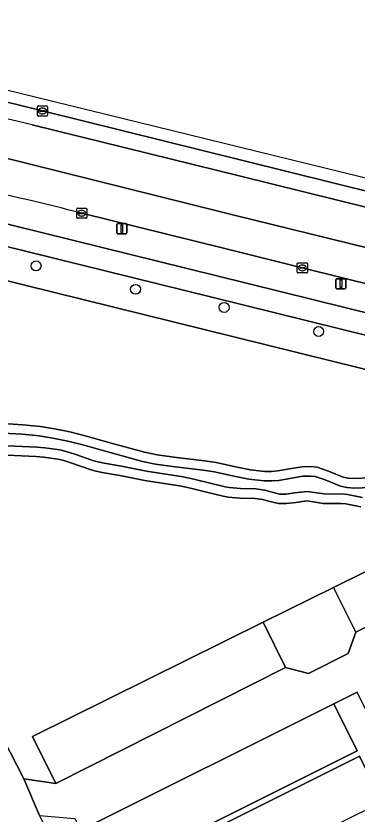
# Model space of a CAD drawing. Extents: x 162073 to 163043, y 381818 to 382561.
# Drawn here: x 162769 to 162802.7, y 382467.3 to 382546.3 of the extents above; entities that cross this region are included whole.
import ezdxf

# ---------------------------------------------------------------- set-up
doc = ezdxf.new("R2010")
doc.units = 0
for name, color, linetype in [('IMGEO_Berm_groen', 7, 'Continuous'), ('IMGEO_Berm_open', 7, 'Continuous'), ('IMGEO_Boom', 7, 'Continuous'), ('IMGEO_Fietspad_gesloten', 7, 'Continuous'), ('IMGEO_Groenvoorziening', 7, 'Continuous'), ('IMGEO_Kolk', 7, 'Continuous'), ('IMGEO_Lichtmast', 7, 'Continuous'), ('IMGEO_Loofbos', 7, 'Continuous'), ('IMGEO_Oever', 7, 'Continuous'), ('IMGEO_OVBaan_gesloten', 7, 'Continuous'), ('IMGEO_Parkeervlak_open', 7, 'Continuous'), ('IMGEO_Rijbaan_lokaal_gesloten', 7, 'Continuous'), ('IMGEO_Rijbaan_lokaal_open', 7, 'Continuous'), ('IMGEO_Voetpad_halfverhard', 7, 'Continuous'), ('IMGEO_Voetpad_open', 7, 'Continuous'), ('IMGEO_Waterloop', 7, 'Continuous')]:
    doc.layers.add(name, color=color, linetype=linetype)

msp = doc.modelspace()

# ---------------------------------------------------------------- linework, layer by layer
at = {"layer": 'IMGEO_Berm_groen'}
for points in [[(162745.813, 382531.212), (162788.84, 382520.573), (162862.039, 382502.474), (162871.996, 382500), (162966.904, 382476.419)], [(162862.702, 382505.049), (162860.724, 382505.617), (162858.601, 382506.162), (162840.91, 382510.531), (162820.058, 382515.725), (162797.292, 382521.375), (162789.482, 382523.309), (162775.461, 382526.781)]]:
    msp.add_lwpolyline(points, dxfattribs=at)
msp.add_arc((162714.613, 382291.95), 242.586, 75.47344, 80.77999, dxfattribs=at)
at = {"layer": 'IMGEO_Berm_open'}
for points in [[(162848.46, 382517.858), (162791.555, 382531.953), (162771.573, 382536.903), (162759.876, 382539.787), (162759.478, 382537.821)], [(162770.545, 382535.545), (162791.189, 382530.438), (162848.266, 382516.317), (162905.04, 382502.265), (162914.144, 382500), (162976.344, 382484.526), (162976.762, 382486.297)]]:
    msp.add_lwpolyline(points, dxfattribs=at)
msp.add_arc((162722.503, 382329.986), 211.099, 76.84528, 79.91228, dxfattribs=at)
at = {"layer": 'IMGEO_Boom'}
for centre in [(162770.949, 382521.57), (162780.789, 382519.249), (162789.561, 382517.453), (162798.92, 382515.074)]:
    msp.add_circle(centre, 0.489, dxfattribs=at)
at = {"layer": 'IMGEO_Fietspad_gesloten'}
for points in [[(162871.996, 382500), (162862.039, 382502.474), (162788.84, 382520.573), (162745.813, 382531.212)], [(162746.612, 382528.775), (162788.343, 382518.459), (162861.413, 382500.397), (162863.008, 382500), (162966.208, 382474.319)]]:
    msp.add_lwpolyline(points, dxfattribs=at)
at = {"layer": 'IMGEO_Groenvoorziening'}
msp.add_lwpolyline([(162805.278, 382474.192), (162814.464, 382478.746), (162816.73, 382474.213), (162817.364, 382474.527), (162812.536, 382484.264), (162811.872, 382483.932), (162814.193, 382479.289), (162805.023, 382474.706), (162802.717, 382479.357), (162800.406, 382478.201), (162802.712, 382473.55), (162777.705, 382461.052), (162777.961, 382460.538), (162802.967, 382473.036), (162805.214, 382468.503), (162807.529, 382469.651)], close=True, dxfattribs=at)
at = {"layer": 'IMGEO_Kolk'}
for p, q in [((162771.075, 382536.476), (162771.075, 382537.328)), ((162771.15, 382537.402), (162772.002, 382537.402)), ((162771.334, 382536.896), (162771.334, 382536.908)), ((162771.772, 382536.859), (162771.374, 382536.859)), ((162771.377, 382536.945), (162771.775, 382536.945)), ((162771.563, 382537.182), (162771.588, 382537.182)), ((162771.818, 382536.908), (162771.818, 382536.896)), ((162772.076, 382537.328), (162772.076, 382536.476)), ((162772.002, 382536.402), (162771.15, 382536.402)), ((162771.586, 382536.622), (162771.561, 382536.622)), ((162775.039, 382527.28), (162775.891, 382527.28)), ((162774.964, 382526.354), (162774.964, 382527.206)), ((162775.223, 382526.774), (162775.223, 382526.786)), ((162775.661, 382526.737), (162775.263, 382526.737)), ((162775.266, 382526.823), (162775.664, 382526.823)), ((162775.475, 382526.5), (162775.45, 382526.5)), ((162775.452, 382527.06), (162775.477, 382527.06)), ((162775.707, 382526.786), (162775.707, 382526.774)), ((162775.965, 382527.206), (162775.965, 382526.354)), ((162775.891, 382526.28), (162775.039, 382526.28)), ((162796.795, 382520.948), (162796.795, 382521.8)), ((162796.87, 382521.874), (162797.722, 382521.874)), ((162797.796, 382521.8), (162797.796, 382520.948)), ((162797.054, 382521.368), (162797.054, 382521.38)), ((162797.492, 382521.331), (162797.094, 382521.331)), ((162797.097, 382521.417), (162797.495, 382521.417)), ((162797.306, 382521.094), (162797.281, 382521.094)), ((162797.283, 382521.654), (162797.308, 382521.654)), ((162797.538, 382521.38), (162797.538, 382521.368)), ((162797.722, 382520.874), (162796.87, 382520.874))]:
    msp.add_line(p, q, dxfattribs=at)
for points in [[(162771.075, 382536.476), (162771.075, 382537.328)], [(162771.15, 382537.402), (162772.002, 382537.402)], [(162772.076, 382537.328), (162772.076, 382536.476)], [(162772.002, 382536.402), (162771.15, 382536.402)], [(162775.039, 382527.28), (162775.891, 382527.28)], [(162774.964, 382526.354), (162774.964, 382527.206)], [(162775.965, 382527.206), (162775.965, 382526.354)], [(162775.891, 382526.28), (162775.039, 382526.28)], [(162796.795, 382520.948), (162796.795, 382521.8)], [(162796.87, 382521.874), (162797.722, 382521.874)], [(162797.796, 382521.8), (162797.796, 382520.948)], [(162797.722, 382520.874), (162796.87, 382520.874)]]:
    msp.add_lwpolyline(points, dxfattribs=at)
for centre, radius, start, end in [((162771.152, 382537.326), 0.0765, 91.55205, 178.44795), ((162771.152, 382537.326), 0.0765, 91.55205, 178.44795), ((162771.374, 382536.905), 0.0403, 85.87752, 175.75265), ((162771.371, 382536.895), 0.0366, 178.93798, 274.71019), ((162771.775, 382536.902), 0.043, 264.86636, 352.45326), ((162771.779, 382536.907), 0.0386, 1.73085, 96.63898), ((162772, 382537.326), 0.0765, 1.55205, 88.44795), ((162772, 382537.326), 0.0765, 1.55205, 88.44795), ((162771.152, 382536.478), 0.0765, 181.55205, 268.44795), ((162771.152, 382536.478), 0.0765, 181.55205, 268.44795), ((162772, 382536.478), 0.0765, 271.55205, 358.44795), ((162772, 382536.478), 0.0765, 271.55205, 358.44795), ((162775.041, 382527.204), 0.0765, 91.55205, 178.44795), ((162775.041, 382527.204), 0.0765, 91.55205, 178.44795), ((162775.889, 382527.204), 0.0765, 1.55205, 88.44795), ((162775.889, 382527.204), 0.0765, 1.55205, 88.44795), ((162775.263, 382526.783), 0.0403, 85.87752, 175.75265), ((162775.26, 382526.773), 0.0366, 178.93798, 274.71019), ((162775.664, 382526.78), 0.043, 264.86636, 352.45326), ((162775.668, 382526.785), 0.0386, 1.73085, 96.63898), ((162775.041, 382526.356), 0.0765, 181.55205, 268.44795), ((162775.041, 382526.356), 0.0765, 181.55205, 268.44795), ((162775.889, 382526.356), 0.0765, 271.55205, 358.44795), ((162775.889, 382526.356), 0.0765, 271.55205, 358.44795), ((162796.872, 382521.798), 0.0765, 91.55205, 178.44795), ((162796.872, 382521.798), 0.0765, 91.55205, 178.44795), ((162797.72, 382521.798), 0.0765, 1.55205, 88.44795), ((162797.72, 382521.798), 0.0765, 1.55205, 88.44795), ((162796.872, 382520.95), 0.0765, 181.55205, 268.44795), ((162796.872, 382520.95), 0.0765, 181.55205, 268.44795), ((162797.094, 382521.377), 0.0403, 85.87752, 175.75265), ((162797.091, 382521.367), 0.0366, 178.93798, 274.71019), ((162797.495, 382521.374), 0.043, 264.86636, 352.45326), ((162797.499, 382521.379), 0.0386, 1.73085, 96.63898), ((162797.72, 382520.95), 0.0765, 271.55205, 358.44795), ((162797.72, 382520.95), 0.0765, 271.55205, 358.44795)]:
    msp.add_arc(centre, radius, start, end, dxfattribs=at)
for centre, major_axis, ratio, start_param, end_param in [((162771.562, 382536.902), (-0.387, 0.002), 0.722429, 4.712389, 7.853982), ((162771.587, 382536.902), (-0.39, 0.002), 0.717154, 1.570796, 4.712389), ((162775.451, 382526.78), (-0.387, 0.002), 0.722429, 4.712389, 7.853982), ((162775.476, 382526.78), (-0.39, 0.002), 0.717154, 1.570796, 4.712389), ((162797.282, 382521.374), (-0.387, 0.002), 0.722429, 4.712389, 7.853982), ((162797.307, 382521.374), (-0.39, 0.002), 0.717154, 1.570796, 4.712389)]:
    msp.add_ellipse(centre, major_axis=major_axis, ratio=ratio, start_param=start_param, end_param=end_param, dxfattribs=at)
at = {"layer": 'IMGEO_Lichtmast'}
for p, q in [((162779.035, 382525.756), (162779.825, 382525.756)), ((162779.825, 382525.756), (162779.035, 382525.756)), ((162778.935, 382524.856), (162778.935, 382525.656)), ((162778.935, 382525.656), (162778.935, 382524.856)), ((162779.925, 382525.656), (162779.925, 382524.856)), ((162779.925, 382524.856), (162779.925, 382525.656)), ((162779.825, 382524.756), (162779.035, 382524.756)), ((162779.035, 382524.756), (162779.825, 382524.756)), ((162800.63, 382519.401), (162800.63, 382520.201)), ((162800.63, 382520.201), (162800.63, 382519.401)), ((162800.73, 382520.301), (162801.52, 382520.301)), ((162801.52, 382520.301), (162800.73, 382520.301)), ((162801.62, 382520.201), (162801.62, 382519.401)), ((162801.62, 382519.401), (162801.62, 382520.201)), ((162801.52, 382519.301), (162800.73, 382519.301)), ((162800.73, 382519.301), (162801.52, 382519.301))]:
    msp.add_line(p, q, dxfattribs=at)
for points in [[(162779.355, 382525.631), (162779.505, 382525.631), (162779.505, 382524.881), (162779.355, 382524.881), (162779.355, 382525.631)], [(162801.05, 382520.176), (162801.2, 382520.176), (162801.2, 382519.426), (162801.05, 382519.426), (162801.05, 382520.176)]]:
    msp.add_lwpolyline(points, dxfattribs=at)
for centre, start, end in [((162779.035, 382525.656), 90, 180), ((162779.035, 382525.656), 90, 180), ((162779.825, 382525.656), 0, 90), ((162779.825, 382525.656), 360, 90), ((162779.035, 382524.856), 180, 270), ((162779.035, 382524.856), 180, 270), ((162779.825, 382524.856), 270, 0), ((162779.825, 382524.856), 270, 0), ((162800.73, 382520.201), 90, 180), ((162800.73, 382520.201), 90, 180), ((162801.52, 382520.201), 0, 90), ((162801.52, 382520.201), 360, 90), ((162800.73, 382519.401), 180, 270), ((162800.73, 382519.401), 180, 270), ((162801.52, 382519.401), 270, 0), ((162801.52, 382519.401), 270, 0)]:
    msp.add_arc(centre, 0.1, start, end, dxfattribs=at)
at = {"layer": 'IMGEO_Loofbos'}
for points in [[(162849.335, 382500), (162787.595, 382515.271), (162760.74, 382521.914), (162747.012, 382515.246), (162750.003, 382509.444), (162752.832, 382503.686), (162759.461, 382490.765), (162769.745, 382470.785), (162772.886, 382470.316), (162770.578, 382474.981), (162793.428, 382486.286), (162800.386, 382489.728), (162809.442, 382494.208)], [(162767.732, 382505.957), (162769.65, 382505.83), (162771.38, 382505.665), (162772.763, 382505.451), (162774.296, 382505.133), (162775.81, 382504.755), (162778.515, 382503.991), (162781.684, 382503.132), (162782.946, 382502.871), (162784.584, 382502.632), (162787.621, 382502.273), (162788.762, 382502.092), (162790.698, 382501.684), (162792.162, 382501.391), (162793.587, 382501.225), (162794.259, 382501.218), (162794.866, 382501.265), (162796.442, 382501.55), (162797.271, 382501.677), (162798.147, 382501.707), (162798.782, 382501.629), (162799.874, 382501.262), (162801.34, 382500.655), (162801.828, 382500.554), (162802.466, 382500.51), (162803.952, 382500.573)], [(162803.1, 382497.702), (162801.611, 382498.009), (162801.156, 382498.059), (162800.237, 382498.047), (162799.365, 382498.061), (162798.576, 382498.194), (162797.77, 382498.307), (162796.658, 382498.16), (162795.743, 382498.035), (162794.94, 382498.054), (162793.962, 382498.289), (162793.393, 382498.447), (162792.628, 382498.552), (162791.14, 382498.59), (162789.969, 382498.687), (162789.468, 382498.773), (162787.947, 382499.145), (162786.484, 382499.512), (162785.341, 382499.753), (162781.705, 382500.318), (162779.231, 382500.81), (162777.503, 382501.113), (162776.717, 382501.286), (162776.292, 382501.402), (162774.475, 382502.048), (162773.683, 382502.304), (162773.142, 382502.431), (162771.697, 382502.63), (162770.955, 382502.693), (162766.61, 382502.903)]]:
    msp.add_lwpolyline(points, dxfattribs=at)
at = {"layer": 'IMGEO_Oever'}
for points in [[(162803.952, 382500.573), (162802.466, 382500.51), (162801.828, 382500.554), (162801.34, 382500.655), (162799.874, 382501.262), (162798.782, 382501.629), (162798.147, 382501.707), (162797.271, 382501.677), (162796.442, 382501.55), (162794.866, 382501.265), (162794.259, 382501.218), (162793.587, 382501.225), (162792.162, 382501.391), (162790.698, 382501.684), (162788.762, 382502.092), (162787.621, 382502.273), (162784.584, 382502.632), (162782.946, 382502.871), (162781.684, 382503.132), (162778.515, 382503.991), (162775.81, 382504.755), (162774.296, 382505.133), (162772.763, 382505.451), (162771.38, 382505.665), (162769.65, 382505.83), (162767.732, 382505.957)], [(162767.659, 382505.024), (162769.575, 382504.897), (162771.263, 382504.736), (162772.596, 382504.53), (162774.087, 382504.22), (162775.569, 382503.85), (162778.265, 382503.089), (162781.466, 382502.221), (162782.783, 382501.949), (162784.461, 382501.704), (162787.492, 382501.346), (162788.592, 382501.171), (162790.51, 382500.767), (162792.016, 382500.466), (162793.528, 382500.29), (162794.29, 382500.282), (162794.985, 382500.335), (162796.596, 382500.627), (162797.357, 382500.744), (162798.106, 382500.769), (162798.574, 382500.712), (162799.545, 382500.385), (162801.064, 382499.757), (162801.7, 382499.625), (162802.454, 382499.573), (162803.993, 382499.638)], [(162803.257, 382498.625), (162801.757, 382498.934), (162801.202, 382498.996), (162800.238, 382498.983), (162799.451, 382498.996), (162798.719, 382499.119), (162797.773, 382499.251), (162796.533, 382499.087), (162795.69, 382498.972), (162795.062, 382498.987), (162794.197, 382499.195), (162793.583, 382499.366), (162792.704, 382499.487), (162791.19, 382499.525), (162790.087, 382499.616), (162789.658, 382499.69), (162788.172, 382500.054), (162786.694, 382500.425), (162785.509, 382500.673), (162781.868, 382501.24), (162779.404, 382501.73), (162777.684, 382502.031), (162776.941, 382502.195), (162776.572, 382502.296), (162774.775, 382502.934), (162773.934, 382503.206), (162773.313, 382503.352), (162771.8, 382503.561), (162771.017, 382503.627), (162766.656, 382503.838)], [(162766.61, 382502.903), (162770.955, 382502.693), (162771.697, 382502.63), (162773.142, 382502.431), (162773.683, 382502.304), (162774.475, 382502.048), (162776.292, 382501.402), (162776.717, 382501.286), (162777.503, 382501.113), (162779.231, 382500.81), (162781.705, 382500.318), (162785.341, 382499.753), (162786.484, 382499.512), (162787.947, 382499.145), (162789.468, 382498.773), (162789.969, 382498.687), (162791.14, 382498.59), (162792.628, 382498.552), (162793.393, 382498.447), (162793.962, 382498.289), (162794.94, 382498.054), (162795.743, 382498.035), (162796.658, 382498.16), (162797.77, 382498.307), (162798.576, 382498.194), (162799.365, 382498.061), (162800.237, 382498.047), (162801.156, 382498.059), (162801.611, 382498.009), (162803.1, 382497.702)]]:
    msp.add_lwpolyline(points, dxfattribs=at)
at = {"layer": 'IMGEO_OVBaan_gesloten'}
for points in [[(162907.764, 382491.663), (162927.634, 382486.713), (162946.54, 382482.039), (162966.405, 382477.118), (162987.266, 382471.958), (163000, 382468.787), (163005.936, 382467.312), (163006.626, 382470.32), (162915.42, 382492.961), (162901.643, 382496.451), (162894.571, 382498.563), (162879.507, 382503.523), (162870.874, 382506.646), (162850.851, 382511.79), (162790.552, 382526.577), (162767.039, 382532.455), (162755.489, 382534.694), (162742.24, 382536.416), (162726.212, 382537.278), (162711.379, 382536.956), (162698.199, 382535.67)], [(162775.461, 382526.781), (162789.482, 382523.309), (162797.292, 382521.375), (162820.058, 382515.725), (162840.91, 382510.531), (162858.601, 382506.162), (162860.724, 382505.617), (162862.702, 382505.049), (162879.447, 382500), (162882.293, 382499.142), (162901.225, 382493.475)]]:
    msp.add_lwpolyline(points, dxfattribs=at)
msp.add_arc((162714.613, 382291.95), 242.586, 75.47344, 80.77999, dxfattribs=at)
at = {"layer": 'IMGEO_Parkeervlak_open'}
for points in [[(162811.635, 382489.862), (162809.442, 382494.208), (162800.386, 382489.728), (162802.58, 382485.294)], [(162795.649, 382481.798), (162793.428, 382486.286), (162770.578, 382474.981), (162772.886, 382470.316)], [(162802.712, 382473.55), (162800.406, 382478.201), (162775.384, 382465.695), (162777.705, 382461.052)], [(162805.214, 382468.503), (162802.967, 382473.036), (162777.961, 382460.538), (162780.183, 382456.093)]]:
    msp.add_lwpolyline(points, close=True, dxfattribs=at)
at = {"layer": 'IMGEO_Rijbaan_lokaal_gesloten'}
for points in [[(163018.573, 382480.059), (162974.141, 382488.446), (162744.173, 382544.816), (162707.132, 382546.311), (162665.053, 382540.041), (162584.286, 382516.986), (162542.133, 382512.019), (162515.839, 382512.978), (162501.135, 382513.514), (162488.722, 382518.442), (162488.217, 382516.6), (162489.529, 382516.049)], [(162751.631, 382541.457), (162755.761, 382540.667), (162759.876, 382539.787), (162771.573, 382536.903), (162791.555, 382531.953), (162848.46, 382517.858), (162905.381, 382503.765), (162920.573, 382500), (162962.076, 382489.714)], [(162698.199, 382535.67), (162711.379, 382536.956), (162726.212, 382537.278), (162742.24, 382536.416), (162755.489, 382534.694), (162767.039, 382532.455), (162790.552, 382526.577), (162850.851, 382511.79), (162870.874, 382506.646)], [(162976.344, 382484.526), (162914.144, 382500), (162905.04, 382502.265), (162848.266, 382516.317), (162791.189, 382530.438), (162770.545, 382535.545)]]:
    msp.add_lwpolyline(points, dxfattribs=at)
msp.add_arc((162722.503, 382329.986), 211.099, 76.84528, 79.91228, dxfattribs=at)
at = {"layer": 'IMGEO_Rijbaan_lokaal_open'}
for points in [[(162775.965, 382446.474), (162776.121, 382446.381), (162779.818, 382448.312), (162780.603, 382448.721), (162779.979, 382449.979), (162779.485, 382450.975), (162777.545, 382454.888), (162771.269, 382467.162), (162769.745, 382470.785), (162759.461, 382490.765)], [(162811.635, 382489.862), (162802.58, 382485.294), (162801.848, 382483.201), (162797.904, 382481.221), (162795.649, 382481.798), (162772.886, 382470.316), (162769.745, 382470.785), (162771.269, 382467.162), (162774.798, 382466.867), (162775.384, 382465.695), (162800.406, 382478.201), (162802.717, 382479.357)]]:
    msp.add_lwpolyline(points, dxfattribs=at)
at = {"layer": 'IMGEO_Voetpad_halfverhard'}
msp.add_lwpolyline([(162800.386, 382489.728), (162793.428, 382486.286), (162795.649, 382481.798), (162797.904, 382481.221), (162801.848, 382483.201), (162802.58, 382485.294)], close=True, dxfattribs=at)
at = {"layer": 'IMGEO_Voetpad_open'}
for points in [[(162863.008, 382500), (162861.413, 382500.397), (162788.343, 382518.459), (162746.612, 382528.775)], [(162745.636, 382525.623), (162760.74, 382521.914), (162787.595, 382515.271), (162849.335, 382500), (162874.769, 382493.705), (162921.868, 382482.053), (162946.397, 382475.971), (162955.757, 382473.615), (162967.148, 382470.661)]]:
    msp.add_lwpolyline(points, dxfattribs=at)
at = {"layer": 'IMGEO_Waterloop'}
for points in [[(162803.993, 382499.638), (162802.454, 382499.573), (162801.7, 382499.625), (162801.064, 382499.757), (162799.545, 382500.385), (162798.574, 382500.712), (162798.106, 382500.769), (162797.357, 382500.744), (162796.596, 382500.627), (162794.985, 382500.335), (162794.29, 382500.282), (162793.528, 382500.29), (162792.016, 382500.466), (162790.51, 382500.767), (162788.592, 382501.171), (162787.492, 382501.346), (162784.461, 382501.704), (162782.783, 382501.949), (162781.466, 382502.221), (162778.265, 382503.089), (162775.569, 382503.85), (162774.087, 382504.22), (162772.596, 382504.53), (162771.263, 382504.736), (162769.575, 382504.897), (162767.659, 382505.024)], [(162766.656, 382503.838), (162771.017, 382503.627), (162771.8, 382503.561), (162773.313, 382503.352), (162773.934, 382503.206), (162774.775, 382502.934), (162776.572, 382502.296), (162776.941, 382502.195), (162777.684, 382502.031), (162779.404, 382501.73), (162781.868, 382501.24), (162785.509, 382500.673), (162786.694, 382500.425), (162788.172, 382500.054), (162789.658, 382499.69), (162790.087, 382499.616), (162791.19, 382499.525), (162792.704, 382499.487), (162793.583, 382499.366), (162794.197, 382499.195), (162795.062, 382498.987), (162795.69, 382498.972), (162796.533, 382499.087), (162797.773, 382499.251), (162798.719, 382499.119), (162799.451, 382498.996), (162800.238, 382498.983), (162801.202, 382498.996), (162801.757, 382498.934), (162803.257, 382498.625)]]:
    msp.add_lwpolyline(points, dxfattribs=at)

doc.saveas('drawing.dxf')
